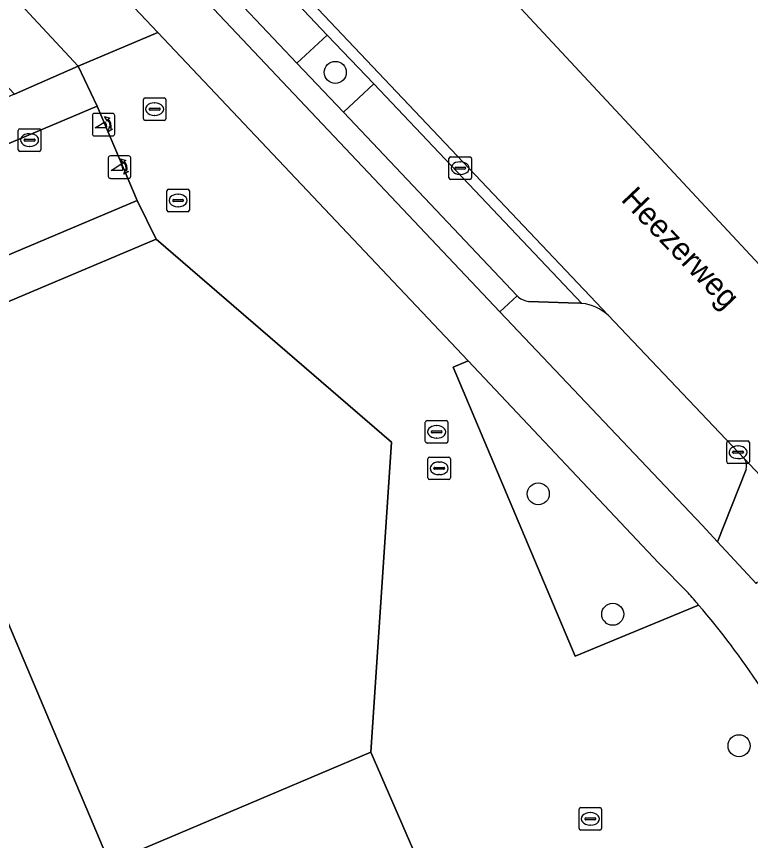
# Model space of a CAD drawing. Extents: x 162542 to 163147, y 380779 to 381521.
# Drawn here: x 163097.76 to 163130.31, y 381221.15 to 381257.69 of the extents above; entities that cross this region are included whole.
import ezdxf

# ---------------------------------------------------------------- set-up
doc = ezdxf.new("R2010")
doc.units = 0
for name, color, linetype in [('IMGEO_Berm_groen', 7, 'Continuous'), ('IMGEO_Berm_open', 7, 'Continuous'), ('IMGEO_Boom', 7, 'Continuous'), ('IMGEO_Brandkraan', 7, 'Continuous'), ('IMGEO_Erf', 7, 'Continuous'), ('IMGEO_Fietspad_gesloten', 7, 'Continuous'), ('IMGEO_Groenvoorziening', 7, 'Continuous'), ('IMGEO_Kolk', 7, 'Continuous'), ('IMGEO_Openbare_ruimte_label', 7, 'Continuous'), ('IMGEO_Pand', 7, 'Continuous'), ('IMGEO_Parkeervlak_gesloten', 7, 'Continuous'), ('IMGEO_Parkeervlak_open', 7, 'Continuous'), ('IMGEO_Poller', 7, 'Continuous'), ('IMGEO_Rijbaan_lokaal_gesloten', 7, 'Continuous'), ('IMGEO_Rijbaan_lokaal_open', 7, 'Continuous'), ('IMGEO_Rioolput', 7, 'Continuous'), ('IMGEO_Terreindeel_gesloten', 7, 'Continuous'), ('IMGEO_Voetpad_open', 7, 'Continuous')]:
    doc.layers.add(name, color=color, linetype=linetype)

msp = doc.modelspace()

# ---------------------------------------------------------------- linework, layer by layer
at = {"layer": 'IMGEO_Berm_groen'}
msp.add_lwpolyline([(163111.541, 381256.861), (163110.191, 381255.617), (163112.253, 381253.441), (163113.607, 381254.701)], close=True, dxfattribs=at)
for points in [[(163120.017, 381245.245), (163119.958, 381245.307), (163119.19, 381244.596), (163128.168, 381235.135), (163128.851, 381234.395), (163130.117, 381237.597)], [(163122.661, 381244.973), (163120.458, 381245.046)], [(163130.042, 381238.078), (163123.991, 381244.438)]]:
    msp.add_lwpolyline(points, dxfattribs=at)
for centre, radius, start, end in [((163120.632, 381246.02), 0.989, 231.5554, 259.8703), ((163122.62, 381242.568), 2.405, 84.9474, 89.027), ((163122.635, 381242.99), 1.984, 46.8787, 84.3004), ((163129.555, 381237.756), 0.584, 344.2096, 33.5154)]:
    msp.add_arc(centre, radius, start, end, dxfattribs=at)
at = {"layer": 'IMGEO_Berm_open'}
msp.add_lwpolyline([(163079.232, 381288.282), (163077.195, 381290.429), (163061.292, 381307.189), (163060.553, 381306.481), (163090.503, 381274.946), (163119.19, 381244.596), (163119.958, 381245.307), (163112.253, 381253.441), (163110.191, 381255.617), (163093.719, 381273.004), (163091.635, 381275.204), (163087.678, 381279.381)], close=True, dxfattribs=at)
at = {"layer": 'IMGEO_Boom'}
for centre in [(163111.895, 381255.205), (163120.894, 381236.523), (163124.202, 381231.187), (163129.8, 381225.353)]:
    msp.add_circle(centre, 0.489, dxfattribs=at)
at = {"layer": 'IMGEO_Brandkraan'}
for p, q in [((163122.779, 381222.614), (163123.631, 381222.614)), ((163122.704, 381221.688), (163122.704, 381222.54)), ((163123.192, 381222.394), (163123.217, 381222.394)), ((163123.705, 381222.54), (163123.705, 381221.688)), ((163122.963, 381222.108), (163122.963, 381222.12)), ((163123.401, 381222.071), (163123.003, 381222.071)), ((163123.006, 381222.157), (163123.404, 381222.157)), ((163123.447, 381222.12), (163123.447, 381222.108)), ((163123.631, 381221.614), (163122.779, 381221.614)), ((163123.215, 381221.834), (163123.19, 381221.834))]:
    msp.add_line(p, q, dxfattribs=at)
for points in [[(163122.779, 381222.614), (163123.631, 381222.614)], [(163122.704, 381221.688), (163122.704, 381222.54)], [(163123.705, 381222.54), (163123.705, 381221.688)], [(163123.631, 381221.614), (163122.779, 381221.614)]]:
    msp.add_lwpolyline(points, dxfattribs=at)
for centre, radius, start, end in [((163122.781, 381222.538), 0.0765, 91.552, 178.448), ((163122.781, 381222.538), 0.0765, 91.552, 178.448), ((163123.629, 381222.538), 0.0765, 1.552, 88.448), ((163123.629, 381222.538), 0.0765, 1.552, 88.448), ((163123.003, 381222.117), 0.0403, 85.8775, 175.7526), ((163123, 381222.107), 0.0366, 178.938, 274.7102), ((163123.404, 381222.114), 0.043, 264.8664, 352.4533), ((163123.408, 381222.119), 0.0386, 1.7309, 96.639), ((163122.781, 381221.69), 0.0765, 181.552, 268.448), ((163122.781, 381221.69), 0.0765, 181.552, 268.448), ((163123.629, 381221.69), 0.0765, 271.552, 358.448), ((163123.629, 381221.69), 0.0765, 271.552, 358.448)]:
    msp.add_arc(centre, radius, start, end, dxfattribs=at)
for centre, major_axis, ratio, start_param, end_param in [((163123.191, 381222.114), (-0.387, 0.002), 0.722429, 4.712389, 7.853982), ((163123.216, 381222.114), (-0.39, 0.002), 0.717154, 1.570796, 4.712389)]:
    msp.add_ellipse(centre, major_axis=major_axis, ratio=ratio, start_param=start_param, end_param=end_param, dxfattribs=at)
at = {"layer": 'IMGEO_Erf'}
msp.add_lwpolyline([(163059.616, 381299.052), (163057.432, 381296.995), (163060.625, 381293.603), (163064.128, 381289.882), (163067.631, 381286.161), (163071.133, 381282.441), (163074.636, 381278.72), (163078.139, 381274.999), (163081.641, 381271.279), (163085.144, 381267.558), (163088.646, 381263.837), (163092.152, 381260.113), (163097.674, 381254.248), (163100.495, 381255.489), (163089.827, 381266.935)], close=True, dxfattribs=at)
at = {"layer": 'IMGEO_Fietspad_gesloten'}
for points in [[(163051.171, 381312.75), (163088.345, 381273.544), (163104.019, 381256.98), (163117.793, 381242.424), (163126.227, 381233.46), (163127.539, 381232.129)], [(163130.613, 381232.624), (163130.587, 381232.589), (163130.557, 381232.547), (163128.851, 381234.395), (163128.168, 381235.135), (163119.19, 381244.596), (163090.503, 381274.946), (163060.553, 381306.481), (163055.979, 381311.297)]]:
    msp.add_lwpolyline(points, dxfattribs=at)
for centre, radius, start, end in [((163100.251, 381207.771), 36.578, 40.6346, 41.7524), ((163100.438, 381207.907), 36.348, 33.4992, 40.6644)]:
    msp.add_arc(centre, radius, start, end, dxfattribs=at)
at = {"layer": 'IMGEO_Groenvoorziening'}
for points in [[(163117.793, 381242.424), (163117.121, 381242.141), (163122.53, 381229.332), (163128.009, 381231.592)], [(163127.539, 381232.129), (163126.227, 381233.46), (163117.793, 381242.424)]]:
    msp.add_lwpolyline(points, dxfattribs=at)
msp.add_arc((163100.251, 381207.771), 36.578, 40.6346, 41.7524, dxfattribs=at)
at = {"layer": 'IMGEO_Kolk'}
for p, q in [((163097.837, 381251.78), (163097.837, 381252.632)), ((163097.912, 381252.706), (163098.764, 381252.706)), ((163098.838, 381252.632), (163098.838, 381251.78)), ((163098.096, 381252.2), (163098.096, 381252.212)), ((163098.139, 381252.249), (163098.537, 381252.249)), ((163098.325, 381252.486), (163098.35, 381252.486)), ((163098.58, 381252.212), (163098.58, 381252.2)), ((163098.534, 381252.163), (163098.136, 381252.163)), ((163098.348, 381251.926), (163098.323, 381251.926)), ((163098.764, 381251.706), (163097.912, 381251.706)), ((163116.935, 381250.536), (163116.935, 381251.388)), ((163117.01, 381251.462), (163117.862, 381251.462)), ((163117.423, 381251.242), (163117.448, 381251.242)), ((163117.936, 381251.388), (163117.936, 381250.536)), ((163117.194, 381250.956), (163117.194, 381250.968)), ((163117.632, 381250.919), (163117.234, 381250.919)), ((163117.237, 381251.005), (163117.635, 381251.005)), ((163117.678, 381250.968), (163117.678, 381250.956)), ((163117.862, 381250.462), (163117.01, 381250.462)), ((163117.446, 381250.682), (163117.421, 381250.682)), ((163129.257, 381237.941), (163129.257, 381238.793)), ((163129.332, 381238.867), (163130.184, 381238.867)), ((163130.258, 381238.793), (163130.258, 381237.941)), ((163129.516, 381238.361), (163129.516, 381238.373)), ((163129.954, 381238.324), (163129.556, 381238.324)), ((163129.559, 381238.41), (163129.957, 381238.41)), ((163129.745, 381238.647), (163129.77, 381238.647)), ((163130, 381238.373), (163130, 381238.361)), ((163129.768, 381238.087), (163129.743, 381238.087)), ((163130.184, 381237.867), (163129.332, 381237.867))]:
    msp.add_line(p, q, dxfattribs=at)
for points in [[(163097.837, 381251.78), (163097.837, 381252.632)], [(163097.912, 381252.706), (163098.764, 381252.706)], [(163098.838, 381252.632), (163098.838, 381251.78)], [(163098.764, 381251.706), (163097.912, 381251.706)], [(163116.935, 381250.536), (163116.935, 381251.388)], [(163117.01, 381251.462), (163117.862, 381251.462)], [(163117.936, 381251.388), (163117.936, 381250.536)], [(163117.862, 381250.462), (163117.01, 381250.462)], [(163129.257, 381237.941), (163129.257, 381238.793)], [(163129.332, 381238.867), (163130.184, 381238.867)], [(163130.258, 381238.793), (163130.258, 381237.941)], [(163130.184, 381237.867), (163129.332, 381237.867)]]:
    msp.add_lwpolyline(points, dxfattribs=at)
for centre, radius, start, end in [((163097.914, 381252.63), 0.0765, 91.552, 178.448), ((163097.914, 381252.63), 0.0765, 91.552, 178.448), ((163098.762, 381252.63), 0.0765, 1.552, 88.448), ((163098.762, 381252.63), 0.0765, 1.552, 88.448), ((163098.136, 381252.209), 0.0403, 85.8775, 175.7526), ((163098.541, 381252.211), 0.0386, 1.7309, 96.639), ((163098.133, 381252.199), 0.0366, 178.938, 274.7102), ((163098.537, 381252.206), 0.043, 264.8664, 352.4533), ((163097.914, 381251.782), 0.0765, 181.552, 268.448), ((163097.914, 381251.782), 0.0765, 181.552, 268.448), ((163098.762, 381251.782), 0.0765, 271.552, 358.448), ((163098.762, 381251.782), 0.0765, 271.552, 358.448), ((163117.012, 381251.386), 0.0765, 91.552, 178.448), ((163117.012, 381251.386), 0.0765, 91.552, 178.448), ((163117.86, 381251.386), 0.0765, 1.552, 88.448), ((163117.86, 381251.386), 0.0765, 1.552, 88.448), ((163117.234, 381250.965), 0.0403, 85.8775, 175.7526), ((163117.231, 381250.955), 0.0366, 178.938, 274.7102), ((163117.635, 381250.962), 0.043, 264.8664, 352.4533), ((163117.639, 381250.967), 0.0386, 1.7309, 96.639), ((163117.012, 381250.538), 0.0765, 181.552, 268.448), ((163117.012, 381250.538), 0.0765, 181.552, 268.448), ((163117.86, 381250.538), 0.0765, 271.552, 358.448), ((163117.86, 381250.538), 0.0765, 271.552, 358.448), ((163129.334, 381238.791), 0.0765, 91.552, 178.448), ((163129.334, 381238.791), 0.0765, 91.552, 178.448), ((163130.182, 381238.791), 0.0765, 1.552, 88.448), ((163130.182, 381238.791), 0.0765, 1.552, 88.448), ((163129.556, 381238.37), 0.0403, 85.8775, 175.7526), ((163129.553, 381238.36), 0.0366, 178.938, 274.7102), ((163129.957, 381238.367), 0.043, 264.8664, 352.4533), ((163129.961, 381238.372), 0.0386, 1.7309, 96.639), ((163129.334, 381237.943), 0.0765, 181.552, 268.448), ((163129.334, 381237.943), 0.0765, 181.552, 268.448), ((163130.182, 381237.943), 0.0765, 271.552, 358.448), ((163130.182, 381237.943), 0.0765, 271.552, 358.448)]:
    msp.add_arc(centre, radius, start, end, dxfattribs=at)
for centre, major_axis, ratio, start_param, end_param in [((163098.324, 381252.206), (-0.387, 0.002), 0.722429, 4.712389, 7.853982), ((163098.349, 381252.206), (-0.39, 0.002), 0.717154, 1.570796, 4.712389), ((163117.422, 381250.962), (-0.387, 0.002), 0.722429, 4.712389, 7.853982), ((163117.447, 381250.962), (-0.39, 0.002), 0.717154, 1.570796, 4.712389), ((163129.744, 381238.367), (-0.387, 0.002), 0.722429, 4.712389, 7.853982), ((163129.769, 381238.367), (-0.39, 0.002), 0.717154, 1.570796, 4.712389)]:
    msp.add_ellipse(centre, major_axis=major_axis, ratio=ratio, start_param=start_param, end_param=end_param, dxfattribs=at)
at = {"layer": 'IMGEO_Pand'}
msp.add_lwpolyline([(163103.952, 381247.808), (163086.685, 381240.532), (163082.192, 381238.639), (163057.157, 381228.09), (163054.725, 381219.532), (163064.164, 381216.843), (163079.936, 381212.35), (163075.698, 381222.129), (163097.207, 381231.217), (163101.877, 381220.163), (163104.539, 381221.287), (163113.474, 381225.063), (163114.381, 381238.82)], close=True, dxfattribs=at)
at = {"layer": 'IMGEO_Parkeervlak_gesloten'}
for points in [[(163123.991, 381244.438), (163089.409, 381280.927), (163060.637, 381311.22)], [(163061.097, 381310.043), (163078.509, 381291.7), (163080.574, 381289.551), (163092.999, 381276.451), (163095.055, 381274.262), (163111.541, 381256.861), (163113.607, 381254.701), (163122.832, 381244.964)]]:
    msp.add_lwpolyline(points, dxfattribs=at)
msp.add_arc((163122.635, 381242.99), 1.984, 46.8787, 84.3004, dxfattribs=at)
at = {"layer": 'IMGEO_Parkeervlak_open'}
msp.add_lwpolyline([(163095.055, 381274.262), (163093.719, 381273.004), (163110.191, 381255.617), (163111.541, 381256.861)], close=True, dxfattribs=at)
for points in [[(163113.607, 381254.701), (163112.253, 381253.441), (163119.958, 381245.307), (163120.017, 381245.245)], [(163122.832, 381244.964), (163113.607, 381254.701)], [(163120.458, 381245.046), (163122.661, 381244.973)]]:
    msp.add_lwpolyline(points, dxfattribs=at)
for centre, radius, start, end in [((163120.632, 381246.02), 0.989, 231.5554, 259.8703), ((163122.62, 381242.568), 2.405, 84.9474, 89.027)]:
    msp.add_arc(centre, radius, start, end, dxfattribs=at)
at = {"layer": 'IMGEO_Poller'}
for p, q in [((163102.022, 381253.386), (163101.214, 381253.386)), ((163102.022, 381253.386), (163101.214, 381253.386)), ((163101.12, 381253.291), (163101.12, 381252.484)), ((163101.12, 381253.291), (163101.12, 381252.484)), ((163102.116, 381252.484), (163102.116, 381253.291)), ((163102.116, 381252.484), (163102.116, 381253.291)), ((163101.214, 381252.389), (163102.022, 381252.389)), ((163101.214, 381252.389), (163102.022, 381252.389)), ((163102.731, 381251.507), (163101.923, 381251.507)), ((163102.731, 381251.507), (163101.923, 381251.507)), ((163101.829, 381251.412), (163101.829, 381250.605)), ((163101.829, 381251.412), (163101.829, 381250.605)), ((163102.825, 381250.605), (163102.825, 381251.412)), ((163102.825, 381250.605), (163102.825, 381251.412)), ((163101.923, 381250.51), (163102.731, 381250.51)), ((163101.923, 381250.51), (163102.731, 381250.51))]:
    msp.add_line(p, q, dxfattribs=at)
for points in [[(163101.755, 381252.742), (163101.242, 381252.742), (163101.672, 381253.017)], [(163101.799, 381253.115), (163101.787, 381253.042), (163101.662, 381253.247)], [(163101.662, 381253.247), (163101.893, 381253.181), (163101.822, 381253.149)], [(163101.815, 381252.57), (163101.881, 381252.801), (163101.911, 381252.733)], [(163101.947, 381252.706), (163102.019, 381252.695), (163101.815, 381252.57)], [(163102.464, 381250.863), (163101.951, 381250.863), (163102.381, 381251.138)], [(163102.508, 381251.236), (163102.496, 381251.163), (163102.371, 381251.368)], [(163102.371, 381251.368), (163102.602, 381251.302), (163102.531, 381251.27)], [(163102.524, 381250.691), (163102.59, 381250.922), (163102.62, 381250.854)], [(163102.656, 381250.827), (163102.728, 381250.816), (163102.524, 381250.691)]]:
    msp.add_lwpolyline(points, dxfattribs=at)
for centre, radius, start, end in [((163101.214, 381253.291), 0.0946, 90, 180), ((163101.214, 381253.291), 0.0946, 90, 180), ((163102.022, 381253.291), 0.0946, 0, 90), ((163102.022, 381253.291), 0.0946, 0, 90), ((163101.427, 381252.792), 0.332, 351.3247, 42.4854), ((163101.441, 381252.802), 0.476, 351.7527, 41.1691), ((163101.441, 381252.802), 0.516, 349.3569, 42.2912), ((163101.214, 381252.484), 0.0946, 180, 270), ((163101.214, 381252.484), 0.0946, 180, 270), ((163102.022, 381252.484), 0.0946, 270, 0), ((163102.022, 381252.484), 0.0946, 270, 0), ((163101.923, 381251.412), 0.0946, 90, 180), ((163101.923, 381251.412), 0.0946, 90, 180), ((163102.731, 381251.412), 0.0946, 0, 90), ((163102.731, 381251.412), 0.0946, 0, 90), ((163102.136, 381250.913), 0.332, 351.3247, 42.4854), ((163102.15, 381250.923), 0.476, 351.7527, 41.1691), ((163102.15, 381250.923), 0.516, 349.3569, 42.2912), ((163101.923, 381250.605), 0.0946, 180, 270), ((163101.923, 381250.605), 0.0946, 180, 270), ((163102.731, 381250.605), 0.0946, 270, 0), ((163102.731, 381250.605), 0.0946, 270, 0)]:
    msp.add_arc(centre, radius, start, end, dxfattribs=at)
at = {"layer": 'IMGEO_Rijbaan_lokaal_gesloten'}
for points in [[(163141.564, 381223.918), (163141.714, 381223.722), (163141.716, 381223.732), (163143.693, 381232.736), (163074.793, 381306.702), (162967.157, 381418.214), (162963.914, 381421.653), (162887.11, 381503.092)], [(163033.166, 381340.268), (163034.054, 381339.326), (163036.14, 381337.114), (163040.03, 381332.988), (163040.243, 381332.751), (163049.141, 381323.372), (163053.151, 381319.106), (163053.29, 381318.96), (163055.379, 381316.759), (163060.637, 381311.22), (163089.409, 381280.927), (163123.991, 381244.438), (163130.042, 381238.078), (163132.32, 381235.655), (163132.381, 381235.591), (163135.023, 381232.803), (163135.55, 381232.237), (163138.452, 381229.126)]]:
    msp.add_lwpolyline(points, dxfattribs=at)
at = {"layer": 'IMGEO_Rijbaan_lokaal_open'}
msp.add_lwpolyline([(163081.459, 381240.403), (163082.192, 381238.639), (163086.685, 381240.532), (163085.96, 381242.293), (163103.11, 381249.521), (163101.329, 381253.703), (163056.729, 381234.882), (163050.901, 381233.72)], dxfattribs=at)
at = {"layer": 'IMGEO_Rioolput'}
for p, q in [((163103.458, 381254.078), (163104.31, 381254.078)), ((163103.383, 381253.152), (163103.383, 381254.004)), ((163103.871, 381253.858), (163103.896, 381253.858)), ((163104.384, 381254.004), (163104.384, 381253.152)), ((163103.642, 381253.572), (163103.642, 381253.584)), ((163104.08, 381253.535), (163103.682, 381253.535)), ((163103.685, 381253.621), (163104.083, 381253.621)), ((163104.126, 381253.584), (163104.126, 381253.572)), ((163104.31, 381253.078), (163103.458, 381253.078)), ((163103.894, 381253.298), (163103.869, 381253.298)), ((163104.499, 381250.028), (163105.351, 381250.028)), ((163104.424, 381249.102), (163104.424, 381249.954)), ((163104.912, 381249.808), (163104.937, 381249.808)), ((163105.425, 381249.954), (163105.425, 381249.102)), ((163104.683, 381249.522), (163104.683, 381249.534)), ((163105.121, 381249.485), (163104.723, 381249.485)), ((163104.726, 381249.571), (163105.124, 381249.571)), ((163105.167, 381249.534), (163105.167, 381249.522)), ((163105.351, 381249.028), (163104.499, 381249.028)), ((163104.935, 381249.248), (163104.91, 381249.248)), ((163115.888, 381238.845), (163115.888, 381239.697)), ((163115.963, 381239.771), (163116.815, 381239.771)), ((163116.376, 381239.551), (163116.401, 381239.551)), ((163116.889, 381239.697), (163116.889, 381238.845)), ((163116.147, 381239.265), (163116.147, 381239.277)), ((163116.585, 381239.228), (163116.187, 381239.228)), ((163116.19, 381239.314), (163116.588, 381239.314)), ((163116.631, 381239.277), (163116.631, 381239.265)), ((163116.815, 381238.771), (163115.963, 381238.771)), ((163116.399, 381238.991), (163116.374, 381238.991)), ((163116.002, 381237.227), (163116.002, 381238.079)), ((163116.077, 381238.153), (163116.929, 381238.153)), ((163117.003, 381238.079), (163117.003, 381237.227)), ((163116.261, 381237.647), (163116.261, 381237.659)), ((163116.699, 381237.61), (163116.301, 381237.61)), ((163116.304, 381237.696), (163116.702, 381237.696)), ((163116.49, 381237.933), (163116.515, 381237.933)), ((163116.745, 381237.659), (163116.745, 381237.647)), ((163116.513, 381237.373), (163116.488, 381237.373)), ((163116.929, 381237.153), (163116.077, 381237.153))]:
    msp.add_line(p, q, dxfattribs=at)
for points in [[(163103.458, 381254.078), (163104.31, 381254.078)], [(163103.383, 381253.152), (163103.383, 381254.004)], [(163104.384, 381254.004), (163104.384, 381253.152)], [(163104.31, 381253.078), (163103.458, 381253.078)], [(163104.499, 381250.028), (163105.351, 381250.028)], [(163104.424, 381249.102), (163104.424, 381249.954)], [(163105.425, 381249.954), (163105.425, 381249.102)], [(163105.351, 381249.028), (163104.499, 381249.028)], [(163115.888, 381238.845), (163115.888, 381239.697)], [(163115.963, 381239.771), (163116.815, 381239.771)], [(163116.889, 381239.697), (163116.889, 381238.845)], [(163116.815, 381238.771), (163115.963, 381238.771)], [(163116.002, 381237.227), (163116.002, 381238.079)], [(163116.077, 381238.153), (163116.929, 381238.153)], [(163117.003, 381238.079), (163117.003, 381237.227)], [(163116.929, 381237.153), (163116.077, 381237.153)]]:
    msp.add_lwpolyline(points, dxfattribs=at)
for centre, radius, start, end in [((163103.46, 381254.002), 0.0765, 91.552, 178.448), ((163103.46, 381254.002), 0.0765, 91.552, 178.448), ((163104.308, 381254.002), 0.0765, 1.552, 88.448), ((163104.308, 381254.002), 0.0765, 1.552, 88.448), ((163103.682, 381253.581), 0.0403, 85.8775, 175.7526), ((163103.679, 381253.571), 0.0366, 178.938, 274.7102), ((163104.083, 381253.578), 0.043, 264.8664, 352.4533), ((163104.087, 381253.583), 0.0386, 1.7309, 96.639), ((163103.46, 381253.154), 0.0765, 181.552, 268.448), ((163103.46, 381253.154), 0.0765, 181.552, 268.448), ((163104.308, 381253.154), 0.0765, 271.552, 358.448), ((163104.308, 381253.154), 0.0765, 271.552, 358.448), ((163104.501, 381249.952), 0.0765, 91.552, 178.448), ((163104.501, 381249.952), 0.0765, 91.552, 178.448), ((163105.349, 381249.952), 0.0765, 1.552, 88.448), ((163105.349, 381249.952), 0.0765, 1.552, 88.448), ((163104.723, 381249.531), 0.0403, 85.8775, 175.7526), ((163104.72, 381249.521), 0.0366, 178.938, 274.7102), ((163105.124, 381249.528), 0.043, 264.8664, 352.4533), ((163105.128, 381249.533), 0.0386, 1.7309, 96.639), ((163104.501, 381249.104), 0.0765, 181.552, 268.448), ((163104.501, 381249.104), 0.0765, 181.552, 268.448), ((163105.349, 381249.104), 0.0765, 271.552, 358.448), ((163105.349, 381249.104), 0.0765, 271.552, 358.448), ((163115.965, 381239.695), 0.0765, 91.552, 178.448), ((163115.965, 381239.695), 0.0765, 91.552, 178.448), ((163116.813, 381239.695), 0.0765, 1.552, 88.448), ((163116.813, 381239.695), 0.0765, 1.552, 88.448), ((163116.187, 381239.274), 0.0403, 85.8775, 175.7526), ((163116.184, 381239.264), 0.0366, 178.938, 274.7102), ((163116.588, 381239.271), 0.043, 264.8664, 352.4533), ((163116.592, 381239.276), 0.0386, 1.7309, 96.639), ((163115.965, 381238.847), 0.0765, 181.552, 268.448), ((163115.965, 381238.847), 0.0765, 181.552, 268.448), ((163116.813, 381238.847), 0.0765, 271.552, 358.448), ((163116.813, 381238.847), 0.0765, 271.552, 358.448), ((163116.079, 381238.077), 0.0765, 91.552, 178.448), ((163116.079, 381238.077), 0.0765, 91.552, 178.448), ((163116.927, 381238.077), 0.0765, 1.552, 88.448), ((163116.927, 381238.077), 0.0765, 1.552, 88.448), ((163116.301, 381237.656), 0.0403, 85.8775, 175.7526), ((163116.298, 381237.646), 0.0366, 178.938, 274.7102), ((163116.702, 381237.653), 0.043, 264.8664, 352.4533), ((163116.706, 381237.658), 0.0386, 1.7309, 96.639), ((163116.079, 381237.229), 0.0765, 181.552, 268.448), ((163116.079, 381237.229), 0.0765, 181.552, 268.448), ((163116.927, 381237.229), 0.0765, 271.552, 358.448), ((163116.927, 381237.229), 0.0765, 271.552, 358.448)]:
    msp.add_arc(centre, radius, start, end, dxfattribs=at)
for centre, major_axis, ratio, start_param, end_param in [((163103.87, 381253.578), (-0.387, 0.002), 0.722429, 4.712389, 7.853982), ((163103.895, 381253.578), (-0.39, 0.002), 0.717154, 1.570796, 4.712389), ((163104.911, 381249.528), (-0.387, 0.002), 0.722429, 4.712389, 7.853982), ((163104.936, 381249.528), (-0.39, 0.002), 0.717154, 1.570796, 4.712389), ((163116.375, 381239.271), (-0.387, 0.002), 0.722429, 4.712389, 7.853982), ((163116.4, 381239.271), (-0.39, 0.002), 0.717154, 1.570796, 4.712389), ((163116.489, 381237.653), (-0.387, 0.002), 0.722429, 4.712389, 7.853982), ((163116.514, 381237.653), (-0.39, 0.002), 0.717154, 1.570796, 4.712389)]:
    msp.add_ellipse(centre, major_axis=major_axis, ratio=ratio, start_param=start_param, end_param=end_param, dxfattribs=at)
at = {"layer": 'IMGEO_Terreindeel_gesloten'}
msp.add_lwpolyline([(163113.474, 381225.063), (163104.539, 381221.287), (163101.877, 381220.163), (163097.207, 381231.217), (163075.698, 381222.129), (163079.936, 381212.35), (163064.164, 381216.843), (163054.725, 381219.532), (163051.506, 381208.345), (163051.416, 381208), (163060.513, 381205.397), (163060.858, 381205.299), (163085.066, 381198.411), (163084.14, 381200.482), (163108.916, 381210.892), (163117.973, 381214.696)], close=True, dxfattribs=at)
at = {"layer": 'IMGEO_Voetpad_open'}
for points in [[(163059.616, 381299.052), (163089.827, 381266.935), (163100.495, 381255.489), (163104.019, 381256.98), (163088.345, 381273.544), (163051.171, 381312.75)], [(163128.009, 381231.592), (163122.53, 381229.332), (163117.121, 381242.141), (163117.793, 381242.424), (163104.019, 381256.98), (163100.495, 381255.489), (163101.329, 381253.703), (163103.11, 381249.521), (163103.952, 381247.808), (163114.381, 381238.82), (163113.474, 381225.063), (163117.973, 381214.696), (163122.273, 381213.473), (163115.473, 381189.724), (163122.252, 381182.237), (163121.479, 381179.204), (163119.379, 381170.956), (163116.142, 381159.321), (163115.735, 381158.395), (163115.132, 381157.584)], [(163132.32, 381235.655), (163130.042, 381238.078)], [(163130.117, 381237.597), (163128.851, 381234.395), (163130.557, 381232.547), (163130.587, 381232.589), (163130.613, 381232.624)]]:
    msp.add_lwpolyline(points, dxfattribs=at)
for points in [[(163101.329, 381253.703), (163100.495, 381255.489), (163097.674, 381254.248), (163080.469, 381247.013), (163078.255, 381246.061), (163058.261, 381237.648), (163055.347, 381236.403), (163056.729, 381234.882)], [(163103.952, 381247.808), (163103.11, 381249.521), (163085.96, 381242.293), (163086.685, 381240.532)]]:
    msp.add_lwpolyline(points, close=True, dxfattribs=at)
for centre, radius, start, end in [((163129.555, 381237.756), 0.584, 344.2096, 33.5154), ((163100.438, 381207.907), 36.348, 33.4992, 40.6644)]:
    msp.add_arc(centre, radius, start, end, dxfattribs=at)

# ---------------------------------------------------------------- texts
at = {"layer": 'IMGEO_Openbare_ruimte_label'}
msp.add_text('Heezerweg', height=1, rotation=313.6226, dxfattribs=at).set_placement((163124.527, 381249.542))

doc.saveas('drawing.dxf')
